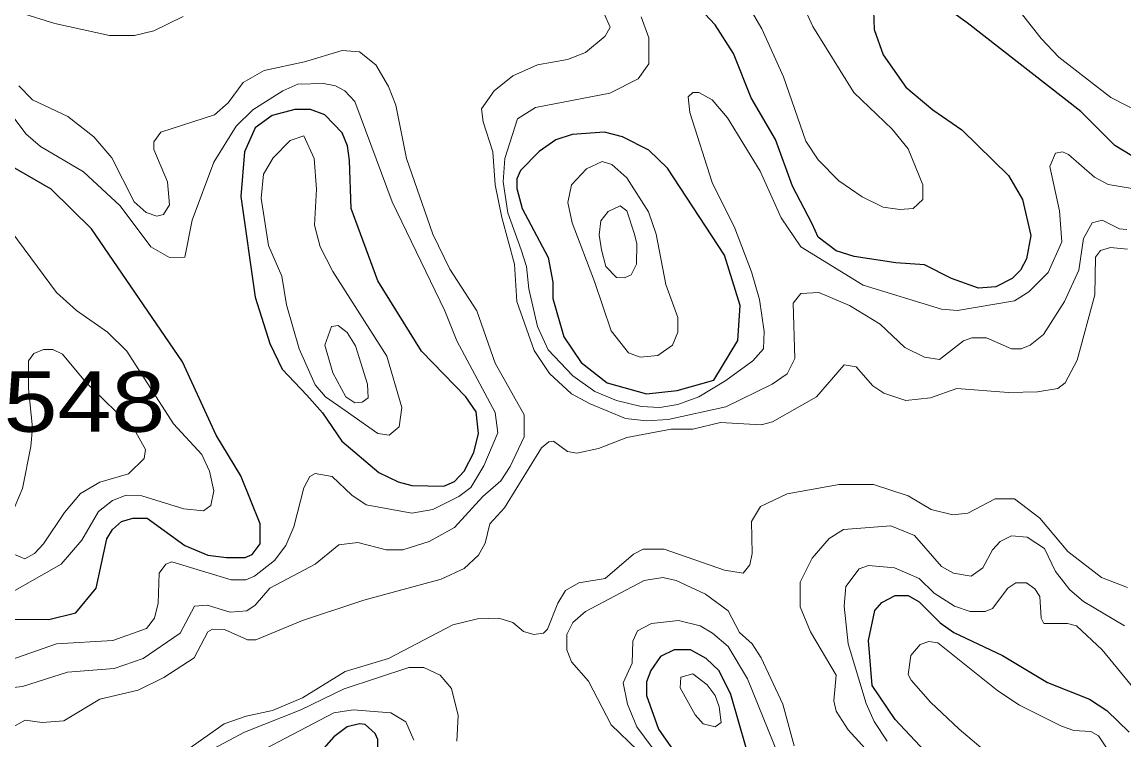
# Model space of a CAD drawing. Extents: x 577 to 602.9, y 7483.8 to 7511.6.
# Drawn here: x 584.451 to 585.911, y 7509.452 to 7510.404 of the extents above; entities that cross this region are included whole.
import ezdxf
from ezdxf.enums import TextEntityAlignment as Align

# ---------------------------------------------------------------- set-up
doc = ezdxf.new("R2010")
doc.units = 0
doc.header["$LTSCALE"] = 0.032
doc.layers.add('1', color=7, linetype='Continuous', lineweight=25)
doc.layers.add('2', color=7, linetype='Continuous', lineweight=13)
doc.layers.add('61', color=7, linetype='Continuous')

msp = doc.modelspace()

# ---------------------------------------------------------------- linework, layer by layer
at = {"layer": '1'}
for points in [[(585.498, 7510.1362), (585.4721, 7510.186), (585.4498, 7510.248), (585.4172, 7510.3029), (585.3941, 7510.3617), (585.3695, 7510.3999), (585.3154, 7510.4579)], [(586.0645, 7510.4404), (586.1138, 7510.3991), (586.148, 7510.3633), (586.1965, 7510.3299), (586.214, 7510.3053), (586.2243, 7510.2782), (586.2219, 7510.2639), (586.1949, 7510.2416), (586.1543, 7510.2257), (586.1209, 7510.221), (586.0533, 7510.1979), (586.0271, 7510.1931), (585.9945, 7510.1923), (585.9563, 7510.2051), (585.8991, 7510.24), (585.854, 7510.2848), (585.7035, 7510.4023), (585.6486, 7510.442)], [(585.5794, 7510.4182), (585.5802, 7510.3935), (585.5921, 7510.3601), (585.6223, 7510.3172), (585.6581, 7510.287), (585.6963, 7510.2607), (585.7583, 7510.2003), (585.7766, 7510.1685), (585.7877, 7510.1208), (585.7822, 7510.0898), (585.7742, 7510.0747)], [(584.4304, 7509.6121), (584.4868, 7509.6119), (584.5226, 7509.6206), (584.5497, 7509.6532), (584.564, 7509.7184), (584.5711, 7509.7311), (584.5831, 7509.7415), (584.5982, 7509.7462), (584.6172, 7509.7462), (584.6673, 7509.7097), (584.6976, 7509.6969), (584.7222, 7509.6938), (584.7469, 7509.6938), (584.7564, 7509.6977), (584.7667, 7509.7121), (584.7667, 7509.7383), (584.7413, 7509.8019), (584.7087, 7509.856), (584.6642, 7509.953), (584.5433, 7510.1295), (584.49, 7510.182), (584.3612, 7510.256)], [(585.7742, 7510.0747), (585.7631, 7510.0635), (585.7416, 7510.0524), (585.7186, 7510.0508), (585.6828, 7510.0635), (585.647, 7510.0818), (585.6088, 7510.0842), (585.554, 7510.0929), (585.5301, 7510.1001), (585.5063, 7510.1184), (585.498, 7510.1362)], [(585.9539, 7509.1459), (585.9086, 7509.1594), (585.8869, 7509.1714), (585.8585, 7509.2), (585.8283, 7509.2397), (585.765, 7509.3118), (585.608, 7509.4791), (585.5778, 7509.5244), (585.573, 7509.584), (585.581, 7509.6238), (585.5905, 7509.6341), (585.608, 7509.6437), (585.6255, 7509.6437), (585.6398, 7509.6349), (585.6677, 7509.6071), (585.686, 7509.5944), (585.7504, 7509.5641), (585.81, 7509.5284), (585.8657, 7509.5061), (585.8887, 7509.491), (585.9182, 7509.4624)], [(585.4108, 7509.4417), (585.3902, 7509.5125), (585.375, 7509.5435), (585.3576, 7509.5602), (585.3369, 7509.5713), (585.3154, 7509.5713), (585.2971, 7509.5626), (585.2844, 7509.5443), (585.2788, 7509.5292), (585.2788, 7509.5109), (585.2947, 7509.4663), (585.3488, 7509.3884)], [(584.9226, 7509.4425), (584.9226, 7509.4528), (584.9194, 7509.4608), (584.9059, 7509.4727), (584.8987, 7509.4735), (584.882, 7509.4695), (584.8645, 7509.456), (584.8351, 7509.4226)]]:
    msp.add_lwpolyline(points, dxfattribs=at)
for points in [[(584.8287, 7509.9088), (584.8494, 7509.8854), (584.8749, 7509.848), (584.9242, 7509.8067), (584.9496, 7509.794), (584.9679, 7509.7892), (585.0101, 7509.7884), (585.0244, 7509.7948), (585.0371, 7509.8083), (585.0498, 7509.8329), (585.0562, 7509.8584), (585.053, 7509.887), (585.0395, 7509.9069), (584.9806, 7509.9673), (584.9226, 7510.0603), (584.8876, 7510.1566), (584.8852, 7510.2202), (584.8828, 7510.2393), (584.8757, 7510.2567), (584.8526, 7510.2806), (584.8335, 7510.2878), (584.8129, 7510.2878), (584.7826, 7510.2798), (584.7604, 7510.2631), (584.7461, 7510.2313), (584.7413, 7510.1725), (584.7604, 7510.0389), (584.7795, 7509.9776), (584.7962, 7509.9434)], [(585.3192, 7509.915), (585.3679, 7509.9291), (585.3997, 7509.9816), (585.4029, 7510.0277), (585.3822, 7510.0945), (585.3067, 7510.2098), (585.282, 7510.2337), (585.247, 7510.2512), (585.2232, 7510.2575), (585.1802, 7510.2544), (585.1588, 7510.2472), (585.1365, 7510.2321), (585.1118, 7510.2067), (585.1071, 7510.1955), (585.1071, 7510.1828), (585.1142, 7510.1566), (585.1484, 7510.0914), (585.1548, 7510.0587), (585.1548, 7510.0373), (585.1691, 7509.9864), (585.1922, 7509.9522), (585.2264, 7509.9252), (585.2788, 7509.9108)]]:
    msp.add_lwpolyline(points, close=True, dxfattribs=at)
at = {"layer": '2'}
for points in [[(585.4776, 7510.4452), (585.4991, 7510.3975), (585.5532, 7510.31), (585.6041, 7510.2615), (585.6255, 7510.2353), (585.6446, 7510.1876), (585.6446, 7510.1685), (585.6319, 7510.1566), (585.6144, 7510.155), (585.5921, 7510.1581), (585.5643, 7510.1717), (585.5333, 7510.1931), (585.5063, 7510.221), (585.4896, 7510.2456), (585.4601, 7510.3307), (585.4315, 7510.3943), (585.3965, 7510.4547)], [(585.9277, 7510.4396), (585.9913, 7510.3983), (586.0183, 7510.3768), (586.0509, 7510.3426), (586.0549, 7510.3339), (586.0549, 7510.3148), (586.0494, 7510.3045), (586.0382, 7510.2941), (586.0176, 7510.2834), (585.9977, 7510.2752), (585.9623, 7510.2755), (585.9335, 7510.2832), (585.8936, 7510.3033), (585.8251, 7510.3569), (585.8013, 7510.3816), (585.7392, 7510.4611)], [(584.665, 7510.411), (584.626, 7510.3919), (584.6005, 7510.3856), (584.5672, 7510.3856), (584.4948, 7510.4015), (584.4495, 7510.4158)], [(585.0625, 7510.2711), (585.0602, 7510.2886), (585.0769, 7510.3124), (585.1015, 7510.3323), (585.1341, 7510.3466), (585.1739, 7510.3538), (585.1977, 7510.3633), (585.2238, 7510.3848), (585.2304, 7510.3967), (585.2232, 7510.4134)], [(585.2717, 7510.4102), (585.282, 7510.3824), (585.282, 7510.3482), (585.2677, 7510.3283), (585.2303, 7510.3092), (585.1317, 7510.2901), (585.1079, 7510.275), (585.0912, 7510.2226), (585.089, 7510.1919), (585.0948, 7510.1505), (585.1126, 7510.1017)], [(584.358, 7510.3864), (584.4566, 7510.2552), (584.4757, 7510.2385), (584.533, 7510.2051), (584.5815, 7510.1597), (584.622, 7510.1057), (584.6467, 7510.0914), (584.6673, 7510.0921), (584.6769, 7510.1407), (584.7055, 7510.2178), (584.7349, 7510.2655), (584.7572, 7510.287), (584.797, 7510.3124), (584.8168, 7510.3212), (584.851, 7510.322), (584.8669, 7510.3188), (584.8789, 7510.3124), (584.8924, 7510.2981), (584.9417, 7510.1653), (585.0117, 7510.0206), (585.0276, 7509.9808), (585.0784, 7509.8862), (585.0816, 7509.8592), (585.0633, 7509.8154), (585.0458, 7509.7868), (585.0299, 7509.7749), (584.9958, 7509.7574), (584.9679, 7509.7526), (584.9075, 7509.7637), (584.8884, 7509.7765), (584.8622, 7509.8011), (584.8399, 7509.8051), (584.8327, 7509.8011), (584.8248, 7509.786), (584.8113, 7509.7343), (584.8009, 7509.7097), (584.7858, 7509.6898), (584.7596, 7509.6691), (584.7477, 7509.6643), (584.7286, 7509.6643), (584.6498, 7509.6882), (584.6419, 7509.685), (584.6332, 7509.6731), (584.6316, 7509.6333), (584.6268, 7509.6135), (584.6165, 7509.5999), (584.5719, 7509.584), (584.4972, 7509.5793), (584.4352, 7509.5578)], [(584.4471, 7510.3188), (584.4654, 7510.3005), (584.5123, 7510.2782), (584.5465, 7510.2512), (584.5703, 7510.2234), (584.5998, 7510.1653), (584.6157, 7510.151), (584.63, 7510.1462), (584.6387, 7510.1486), (584.6467, 7510.1613), (584.6443, 7510.1915), (584.626, 7510.2345), (584.626, 7510.2448), (584.6355, 7510.2575), (584.7063, 7510.2806), (584.7246, 7510.2965), (584.7445, 7510.3235), (584.7723, 7510.3394), (584.8256, 7510.3506), (584.8757, 7510.3657), (584.8987, 7510.3641), (584.9202, 7510.3466), (584.9369, 7510.318), (584.9465, 7510.2933), (584.9608, 7510.2226), (584.9958, 7510.1224), (585.018, 7510.0762), (585.0538, 7510.0206), (585.0784, 7509.9514), (585.1166, 7509.883), (585.1166, 7509.8536), (585.0983, 7509.8146), (585.0856, 7509.7955), (585.0618, 7509.7749), (585.0244, 7509.7335), (584.991, 7509.7152), (584.956, 7509.7041), (584.9337, 7509.7041), (584.8964, 7509.7136), (584.8709, 7509.7105), (584.8399, 7509.685), (584.7795, 7509.6532), (584.7604, 7509.6309), (584.7492, 7509.623), (584.727, 7509.6214), (584.6968, 7509.6309), (584.6801, 7509.6294), (584.661, 7509.5936), (584.6117, 7509.5602), (584.5735, 7509.5467), (584.5115, 7509.5419), (584.4519, 7509.5228), (584.4073, 7509.518)], [(585.1126, 7510.1017), (585.1198, 7510.0794), (585.123, 7510.05), (585.1341, 7509.9999), (585.1484, 7509.9689), (585.181, 7509.9347), (585.2104, 7509.914), (585.2391, 7509.9021), (585.2717, 7509.8941), (585.2963, 7509.8926), (585.3202, 7509.8965), (585.348, 7509.9069), (585.3838, 7509.9283), (585.4196, 7509.9546), (585.4339, 7509.9705), (585.4347, 7509.9935), (585.4283, 7510.0357), (585.418, 7510.0723), (585.3957, 7510.1303), (585.3655, 7510.1907), (585.3361, 7510.2838), (585.3337, 7510.3045), (585.3401, 7510.31), (585.348, 7510.31), (585.3655, 7510.3005), (585.3862, 7510.2766), (585.4291, 7510.2059), (585.457, 7510.1438), (585.4832, 7510.1057), (585.5659, 7510.0548), (585.6693, 7510.023), (585.6907, 7510.0214), (585.7663, 7510.0341), (585.7854, 7510.046), (585.8108, 7510.0715), (585.8291, 7510.112), (585.8259, 7510.1534), (585.8132, 7510.2122), (585.8203, 7510.2297), (585.8299, 7510.2313), (585.8378, 7510.2281), (585.872, 7510.1979), (585.8903, 7510.1884), (585.946, 7510.1788)], [(585.915, 7510.1287), (585.9054, 7510.1295), (585.8824, 7510.1407), (585.8689, 7510.1375), (585.8577, 7510.1168), (585.8514, 7510.0747), (585.8323, 7510.0333), (585.8044, 7509.9896), (585.787, 7509.9753), (585.775, 7509.9705), (585.7623, 7509.9705), (585.7289, 7509.9848), (585.7098, 7509.9848), (585.6987, 7509.9808), (585.6669, 7509.9562), (585.647, 7509.9594), (585.6208, 7509.9721), (585.5882, 7510.0031), (585.5476, 7510.0277), (585.507, 7510.0452), (585.4832, 7510.0436), (585.4729, 7510.0309), (585.4752, 7509.9578), (585.4649, 7509.9371), (585.445, 7509.9236), (585.3838, 7509.8934), (585.3075, 7509.8767), (585.2788, 7509.8751), (585.251, 7509.8782), (585.2041, 7509.8973), (585.1794, 7509.9108), (585.15, 7509.9379), (585.1301, 7509.9681), (585.1071, 7510.0333), (585.1039, 7510.0826), (585.0872, 7510.1446), (585.0784, 7510.1876), (585.0753, 7510.2313), (585.0625, 7510.2711)], [(584.3771, 7510.2067), (584.4972, 7510.0452), (584.5234, 7510.0214), (584.5648, 7509.9927), (584.5902, 7509.9673), (584.6522, 7509.8711), (584.6896, 7509.8305), (584.6999, 7509.8083), (584.7055, 7509.782), (584.7015, 7509.7629), (584.692, 7509.7558), (584.6658, 7509.7582), (584.6101, 7509.7757), (584.5894, 7509.7765), (584.5711, 7509.7693), (584.5528, 7509.755), (584.5306, 7509.7168), (584.5035, 7509.685), (584.4264, 7509.6413)], [(585.9158, 7510.1025), (585.8935, 7510.1049), (585.88, 7510.1009), (585.8736, 7510.0921), (585.8728, 7510.0421), (585.849, 7509.9554), (585.8331, 7509.9252), (585.8235, 7509.918), (585.7965, 7509.9132), (585.7583, 7509.9124), (585.6899, 7509.918), (585.655, 7509.9053), (585.6223, 7509.9021), (585.5929, 7509.9116), (585.5786, 7509.9212), (585.5563, 7509.9466), (585.5404, 7509.949), (585.5039, 7509.9069), (585.4458, 7509.8735)], [(584.4375, 7509.751), (584.452, 7509.7853), (584.463, 7509.8409), (584.4654, 7509.8655), (584.4598, 7509.9172), (584.4598, 7509.9546), (584.467, 7509.9641), (584.4797, 7509.9697), (584.4924, 7509.9697), (584.5051, 7509.9633), (584.5353, 7509.9267), (584.6005, 7509.8631), (584.6152, 7509.8368), (584.6134, 7509.8252), (584.5924, 7509.8047), (584.5543, 7509.7937), (584.529, 7509.7788), (584.5075, 7509.7534), (584.4797, 7509.7121), (584.4678, 7509.6993), (584.455, 7509.6922), (584.4383, 7509.6993)], [(585.4458, 7509.8735), (585.4307, 7509.8695), (585.3766, 7509.8727), (585.3401, 7509.8639), (585.3114, 7509.8639), (585.2526, 7509.8528), (585.2152, 7509.8385), (585.1866, 7509.8321), (585.1739, 7509.8345), (585.1556, 7509.848), (585.1492, 7509.8472), (585.1397, 7509.8393), (585.0904, 7509.7598), (585.0713, 7509.7383), (585.0649, 7509.7128), (585.0562, 7509.6969), (585.0371, 7509.6795), (585.0069, 7509.6651), (584.9043, 7509.6373), (584.8232, 7509.6103), (584.7612, 7509.5848), (584.75, 7509.5848), (584.7198, 7509.5983), (584.7039, 7509.5991), (584.6976, 7509.5952), (584.6793, 7509.561), (584.6395, 7509.5347), (584.6053, 7509.518), (584.5544, 7509.5061), (584.5067, 7509.4775), (584.4781, 7509.4751), (584.4558, 7509.4783), (584.4288, 7509.4632)], [(585.2613, 7509.6985), (585.2741, 7509.7049), (585.3019, 7509.7049), (585.3822, 7509.6771), (585.4069, 7509.6731), (585.4156, 7509.6842), (585.4188, 7509.6993), (585.418, 7509.7415), (585.4299, 7509.7614), (585.4649, 7509.7781), (585.5341, 7509.7908), (585.5794, 7509.7908), (585.6255, 7509.7757), (585.6557, 7509.7574), (585.6844, 7509.7502), (585.7043, 7509.7526), (585.7408, 7509.7717), (585.7663, 7509.7717), (585.7997, 7509.7462), (585.837, 7509.7017), (585.8816, 7509.6675), (585.9158, 7509.654)], [(585.5778, 7509.4306), (585.546, 7509.4655), (585.5301, 7509.4902), (585.5269, 7509.5037), (585.5301, 7509.5379), (585.4959, 7509.5952), (585.4824, 7509.6286), (585.4824, 7509.6612), (585.4983, 7509.693), (585.5206, 7509.7192), (585.5397, 7509.7311), (585.6025, 7509.7359), (585.6335, 7509.7232), (585.6693, 7509.6818), (585.6852, 7509.6731), (585.709, 7509.6691), (585.7241, 7509.6802)], [(585.7241, 7509.6802), (585.7369, 7509.7041), (585.7472, 7509.7152), (585.7623, 7509.7224), (585.783, 7509.7208), (585.806, 7509.7057), (585.8203, 7509.6755), (585.8394, 7509.6508), (585.8577, 7509.6357), (585.9118, 7509.6031)], [(584.4511, 7509.3176), (584.4789, 7509.3391), (584.5616, 7509.3725), (584.6037, 7509.4019), (584.6697, 7509.4385), (584.719, 7509.4735), (584.7485, 7509.4838), (584.7834, 7509.491), (584.8232, 7509.5077), (584.8797, 7509.5427), (584.9369, 7509.5602), (585.022, 7509.6047), (585.0546, 7509.6127), (585.0832, 7509.6135), (585.1015, 7509.6079), (585.1158, 7509.596), (585.1293, 7509.592), (585.1421, 7509.5936), (585.1476, 7509.5991), (585.1611, 7509.6333), (585.1715, 7509.65), (585.189, 7509.6604), (585.224, 7509.6659), (585.2613, 7509.6985)], [(585.7074, 7509.6222), (585.6868, 7509.6294), (585.6597, 7509.6468), (585.6398, 7509.6659), (585.6072, 7509.6802), (585.573, 7509.6834), (585.5603, 7509.6787), (585.5428, 7509.6556), (585.5404, 7509.6294), (585.546, 7509.5793), (585.5699, 7509.5005), (585.5802, 7509.4767), (585.5977, 7509.4504)], [(585.2669, 7509.4385), (585.2319, 7509.4719), (585.2017, 7509.53), (585.1794, 7509.5554), (585.1731, 7509.5713), (585.1731, 7509.592), (585.181, 7509.6079), (585.1977, 7509.6222), (585.2757, 7509.6635), (585.3003, 7509.6675), (585.3178, 7509.6635), (585.3568, 7509.6453), (585.387, 7509.623), (585.4021, 7509.5944), (585.4188, 7509.5793), (585.4307, 7509.561), (585.4593, 7509.4997), (585.4744, 7509.4441)], [(585.9452, 7509.495), (585.8824, 7509.5713), (585.8482, 7509.6031), (585.8363, 7509.6063), (585.8052, 7509.6063), (585.8013, 7509.6135), (585.7997, 7509.6421), (585.7933, 7509.6524), (585.7822, 7509.6604), (585.7679, 7509.6604), (585.7575, 7509.6532), (585.7369, 7509.6262), (585.7273, 7509.6222), (585.7074, 7509.6222)], [(585.4673, 7509.398), (585.4124, 7509.5331), (585.387, 7509.5761), (585.3663, 7509.5936), (585.3496, 7509.6031), (585.321, 7509.6103), (585.2852, 7509.6063), (585.2669, 7509.5968), (585.2605, 7509.5832), (585.2597, 7509.5538), (585.2478, 7509.5276), (585.2534, 7509.4997), (585.2661, 7509.4695), (585.2979, 7509.4266)], [(585.9261, 7509.2532), (585.8208, 7509.3349), (585.7679, 7509.4027), (585.6931, 7509.4663), (585.655, 7509.5021), (585.6295, 7509.5315), (585.6255, 7509.5387), (585.6287, 7509.5641), (585.6414, 7509.5785), (585.6526, 7509.5824), (585.6645, 7509.5808), (585.744, 7509.5172), (585.7726, 7509.4981), (585.8283, 7509.4703), (585.845, 7509.4648), (585.8673, 7509.4632), (585.8776, 7509.4576), (585.8999, 7509.4234), (585.9237, 7509.3622)], [(584.7047, 7509.4401), (584.7461, 7509.4624), (584.8208, 7509.4918), (584.8781, 7509.5196), (584.9639, 7509.5482), (584.9838, 7509.5482), (585.0053, 7509.5379), (585.0204, 7509.5204), (585.0291, 7509.4846), (585.0276, 7509.4504)], [(584.9703, 7509.452), (584.96, 7509.4759), (584.9401, 7509.4878), (584.89, 7509.4918), (584.8645, 7509.4878), (584.7644, 7509.4353)]]:
    msp.add_lwpolyline(points, dxfattribs=at)
for points in [[(584.8797, 7509.8886), (584.9226, 7509.8584), (584.9377, 7509.856), (584.9512, 7509.8671), (584.9544, 7509.8926), (584.9345, 7509.9609), (584.863, 7510.0731), (584.8463, 7510.1057), (584.8391, 7510.1343), (584.8415, 7510.182), (584.8383, 7510.2226), (584.8248, 7510.2528), (584.8065, 7510.2464), (584.7842, 7510.2234), (584.7715, 7510.2019), (584.7683, 7510.1701), (584.7779, 7510.1073), (584.7954, 7510.0667), (584.8017, 7510.0285), (584.8184, 7509.9705), (584.8399, 7509.9228), (584.8534, 7509.9069)], [(585.2097, 7510.0595), (585.2319, 7509.9943), (585.255, 7509.9649), (585.2701, 7509.9594), (585.2939, 7509.9617), (585.313, 7509.9753), (585.3202, 7509.9927), (585.3202, 7510.0118), (585.3043, 7510.0556), (585.2916, 7510.1224), (585.2812, 7510.1518), (585.2526, 7510.1971), (585.2327, 7510.2146), (585.22, 7510.2186), (585.1993, 7510.209), (585.1794, 7510.1876), (585.1747, 7510.1645), (585.1802, 7510.1375)], [(585.2192, 7510.1017), (585.2248, 7510.0794), (585.2391, 7510.0651), (585.2494, 7510.0643), (585.2582, 7510.0683), (585.2653, 7510.0826), (585.2661, 7510.1096), (585.2629, 7510.1224), (585.2525, 7510.1534), (585.2438, 7510.1597), (585.2279, 7510.1526), (585.2184, 7510.1399), (585.216, 7510.1216)], [(584.9099, 7509.9053), (584.9091, 7509.9236), (584.8932, 7509.9745), (584.882, 7509.992), (584.8701, 7510.0015), (584.8614, 7509.9999), (584.8526, 7509.9753), (584.863, 7509.9387), (584.8805, 7509.9069), (584.8924, 7509.8989), (584.9019, 7509.8997)], [(585.375, 7509.4958), (585.3774, 7509.4751), (585.3695, 7509.4695), (585.3536, 7509.4735), (585.3432, 7509.4854), (585.3234, 7509.5212), (585.3242, 7509.5355), (585.3401, 7509.5395), (585.3591, 7509.5252), (585.3695, 7509.5109)]]:
    msp.add_lwpolyline(points, close=True, dxfattribs=at)

# ---------------------------------------------------------------- texts
at = {"layer": '61', "width": 1.2}
msp.add_text('548', height=0.08, dxfattribs=at).set_placement((584.5341, 7509.8605), align=Align.CENTER)

doc.saveas('drawing.dxf')
